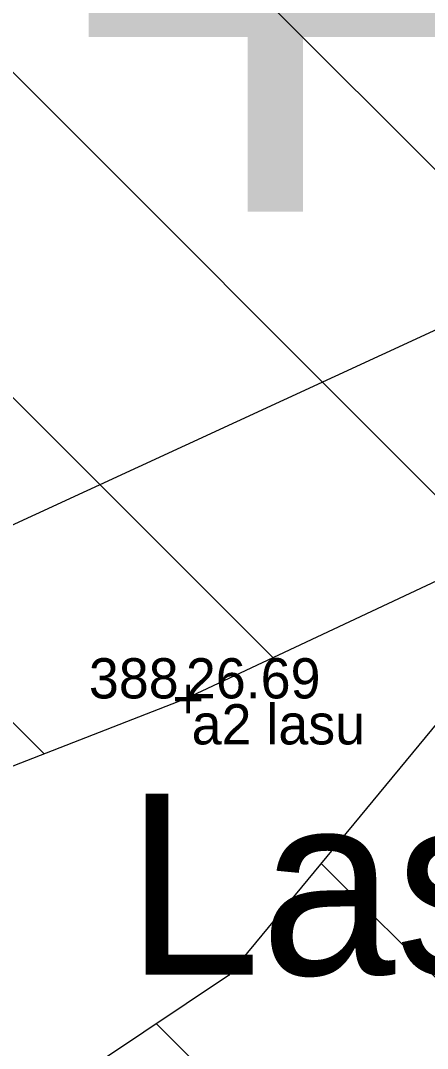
# Model space of a CAD drawing. Extents: x 544674 to 552202, y 6585829 to 6588119.
# Drawn here: x 550130.92 to 550138, y 6587337.35 to 6587355.24 of the extents above; entities that cross this region are included whole.
import ezdxf

# ---------------------------------------------------------------- set-up
doc = ezdxf.new("R2010")
doc.units = 0
for name, color, linetype in [('Kaevandatud ala', 7, 'Continuous'), ('MOOTKOOD', 7, 'Continuous'), ('MOOTKORG-EH2000', 7, 'Continuous'), ('MOOTMPUNKT', 7, 'Continuous'), ('MOOTNR', 7, 'Continuous'), ('RELJEEF', 7, 'Continuous')]:
    doc.layers.add(name, color=color, linetype=linetype)

msp = doc.modelspace()

# ---------------------------------------------------------------- linework, layer by layer
at = {"layer": 'Kaevandatud ala'}
for p, q in [((550092.319, 6587398.461), (550142.49, 6587348.289)), ((550089.183, 6587395.939), (550139.158, 6587345.964)), ((550086.049, 6587393.417), (550135.31, 6587344.156)), ((550083.104, 6587390.704), (550131.327, 6587342.482)), ((550136.153, 6587340.573), (550194.923, 6587281.803)), ((550133.286, 6587337.783), (550192.142, 6587278.927))]:
    msp.add_line(p, q, dxfattribs=at)
for points in [[(550120.639, 6587338.314), (550133.796, 6587343.445), (550140.551, 6587346.619), (550145.759, 6587351.103)], [(550144.754, 6587348.514), (550141.161, 6587346.638), (550134.54, 6587338.621), (550127.919, 6587334.198)]]:
    msp.add_lwpolyline(points, dxfattribs=at)
at = {"layer": 'RELJEEF'}
for points in [[(550152.684, 6587356.567), (550122.616, 6587342.7), (550112.128, 6587351.144), (550090.802, 6587368.987), (550082.309, 6587381.08)], [(550120.639, 6587338.314), (550133.796, 6587343.445), (550140.551, 6587346.619), (550149.187, 6587354.055), (550152.684, 6587356.567), (550154.151, 6587356.156)]]:
    msp.add_lwpolyline(points, dxfattribs=at)

# ---------------------------------------------------------------- texts
at = {"layer": 'MOOTKOOD'}
msp.add_text('a2 lasu', height=0.7, dxfattribs=at).set_placement((550133.896, 6587342.645))
at = {"layer": 'MOOTKORG-EH2000'}
msp.add_text('26.69', height=0.7, dxfattribs=at).set_placement((550133.796, 6587343.445))
at = {"layer": 'MOOTMPUNKT'}
for height, p in [(10, (550131.452, 6587350.64)), (10, (550131.452, 6587350.64)), (10, (550131.452, 6587350.64)), (10, (550131.452, 6587350.64)), (0.7, (550133.563, 6587343.095))]:
    msp.add_text('+', height=height, dxfattribs=at).set_placement(p)
at = {"layer": 'MOOTNR'}
msp.add_text('388', height=0.7, dxfattribs=at).set_placement((550132.108, 6587343.445))
at = {"layer": 'RELJEEF'}
msp.add_text('Lasu', height=3.15, dxfattribs=at).set_placement((550132.753, 6587338.636))

doc.saveas('drawing.dxf')
